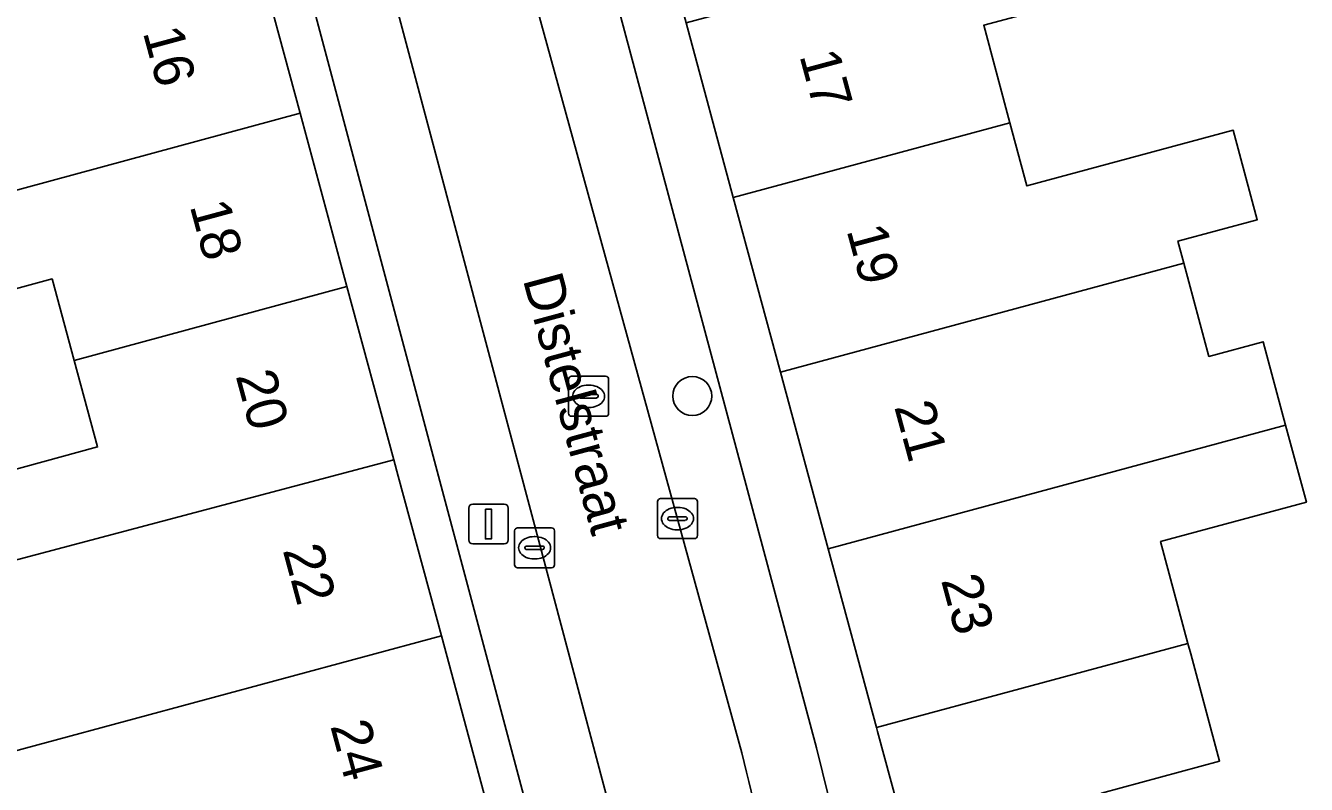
# Model space of a CAD drawing. Extents: x 162542 to 163147, y 380779 to 381521.
# Drawn here: x 163027.86 to 163059.94, y 381047.33 to 381066.33 of the extents above; entities that cross this region are included whole.
import ezdxf

# ---------------------------------------------------------------- set-up
doc = ezdxf.new("R2010")
doc.units = 0
for name, color, linetype in [('IMGEO_Boom', 7, 'Continuous'), ('IMGEO_Erf', 7, 'Continuous'), ('IMGEO_Kolk', 7, 'Continuous'), ('IMGEO_Lichtmast', 7, 'Continuous'), ('IMGEO_Openbare_ruimte_label', 7, 'Continuous'), ('IMGEO_Pand', 7, 'Continuous'), ('IMGEO_Pand_nummerreeks', 7, 'Continuous'), ('IMGEO_Parkeervlak_open', 7, 'Continuous'), ('IMGEO_Rijbaan_lokaal_open', 7, 'Continuous'), ('IMGEO_Rioolput', 7, 'Continuous'), ('IMGEO_Voetpad_open', 7, 'Continuous')]:
    doc.layers.add(name, color=color, linetype=linetype)

msp = doc.modelspace()

# ---------------------------------------------------------------- linework, layer by layer
at = {"layer": 'IMGEO_Boom'}
msp.add_circle((163044.563, 381057.052), 0.489, dxfattribs=at)
at = {"layer": 'IMGEO_Erf'}
for points in [[(163051.861, 381066.335), (163052.52, 381063.891), (163052.945, 381062.312), (163058.111, 381063.707), (163058.715, 381061.466), (163056.727, 381060.93), (163056.875, 381060.38), (163057.504, 381058.045), (163058.861, 381058.41), (163059.424, 381056.322), (163059.944, 381054.393), (163056.293, 381053.407), (163056.978, 381050.855), (163057.047, 381050.598), (163057.769, 381047.906), (163054.809, 381047.109)], [(163025.974, 381054.774), (163029.668, 381055.778), (163029.081, 381057.939), (163028.526, 381059.984), (163024.825, 381058.979)]]:
    msp.add_lwpolyline(points, dxfattribs=at)
at = {"layer": 'IMGEO_Kolk'}
for p, q in [((163043.766, 381054.483), (163044.618, 381054.483)), ((163043.691, 381053.557), (163043.691, 381054.409)), ((163044.179, 381054.263), (163044.204, 381054.263)), ((163044.692, 381054.409), (163044.692, 381053.557)), ((163043.95, 381053.977), (163043.95, 381053.989)), ((163044.388, 381053.94), (163043.99, 381053.94)), ((163043.993, 381054.026), (163044.391, 381054.026)), ((163044.434, 381053.989), (163044.434, 381053.977)), ((163040.111, 381052.827), (163040.111, 381053.679)), ((163040.186, 381053.753), (163041.038, 381053.753)), ((163040.599, 381053.533), (163040.624, 381053.533)), ((163041.112, 381053.679), (163041.112, 381052.827)), ((163044.618, 381053.483), (163043.766, 381053.483)), ((163044.202, 381053.703), (163044.177, 381053.703)), ((163040.37, 381053.247), (163040.37, 381053.259)), ((163040.808, 381053.21), (163040.41, 381053.21)), ((163040.413, 381053.296), (163040.811, 381053.296)), ((163040.854, 381053.259), (163040.854, 381053.247)), ((163040.622, 381052.973), (163040.597, 381052.973)), ((163041.038, 381052.753), (163040.186, 381052.753))]:
    msp.add_line(p, q, dxfattribs=at)
for points in [[(163043.766, 381054.483), (163044.618, 381054.483)], [(163043.691, 381053.557), (163043.691, 381054.409)], [(163044.692, 381054.409), (163044.692, 381053.557)], [(163040.111, 381052.827), (163040.111, 381053.679)], [(163040.186, 381053.753), (163041.038, 381053.753)], [(163041.112, 381053.679), (163041.112, 381052.827)], [(163044.618, 381053.483), (163043.766, 381053.483)], [(163041.038, 381052.753), (163040.186, 381052.753)]]:
    msp.add_lwpolyline(points, dxfattribs=at)
for centre, radius, start, end in [((163043.768, 381054.407), 0.0765, 91.552, 178.448), ((163043.768, 381054.407), 0.0765, 91.552, 178.448), ((163044.616, 381054.407), 0.0765, 1.552, 88.448), ((163044.616, 381054.407), 0.0765, 1.552, 88.448), ((163043.99, 381053.986), 0.0403, 85.8775, 175.7526), ((163043.987, 381053.976), 0.0366, 178.938, 274.7102), ((163044.391, 381053.983), 0.043, 264.8664, 352.4533), ((163044.395, 381053.988), 0.0386, 1.7309, 96.639), ((163040.188, 381053.677), 0.0765, 91.552, 178.448), ((163040.188, 381053.677), 0.0765, 91.552, 178.448), ((163041.036, 381053.677), 0.0765, 1.552, 88.448), ((163041.036, 381053.677), 0.0765, 1.552, 88.448), ((163043.768, 381053.559), 0.0765, 181.552, 268.448), ((163043.768, 381053.559), 0.0765, 181.552, 268.448), ((163044.616, 381053.559), 0.0765, 271.552, 358.448), ((163044.616, 381053.559), 0.0765, 271.552, 358.448), ((163040.41, 381053.256), 0.0403, 85.8775, 175.7526), ((163040.407, 381053.246), 0.0366, 178.938, 274.7102), ((163040.811, 381053.253), 0.043, 264.8664, 352.4533), ((163040.815, 381053.258), 0.0386, 1.7309, 96.639), ((163040.188, 381052.829), 0.0765, 181.552, 268.448), ((163040.188, 381052.829), 0.0765, 181.552, 268.448), ((163041.036, 381052.829), 0.0765, 271.552, 358.448), ((163041.036, 381052.829), 0.0765, 271.552, 358.448)]:
    msp.add_arc(centre, radius, start, end, dxfattribs=at)
for centre, major_axis, ratio, start_param, end_param in [((163044.178, 381053.983), (-0.387, 0.002), 0.722429, 4.712389, 7.853982), ((163044.203, 381053.983), (-0.39, 0.002), 0.717154, 1.570796, 4.712389), ((163040.598, 381053.253), (-0.387, 0.002), 0.722429, 4.712389, 7.853982), ((163040.623, 381053.253), (-0.39, 0.002), 0.717154, 1.570796, 4.712389)]:
    msp.add_ellipse(centre, major_axis=major_axis, ratio=ratio, start_param=start_param, end_param=end_param, dxfattribs=at)
at = {"layer": 'IMGEO_Lichtmast'}
for p, q in [((163038.962, 381053.448), (163038.962, 381054.248)), ((163038.962, 381054.248), (163038.962, 381053.448)), ((163039.062, 381054.348), (163039.852, 381054.348)), ((163039.852, 381054.348), (163039.062, 381054.348)), ((163039.952, 381054.248), (163039.952, 381053.448)), ((163039.952, 381053.448), (163039.952, 381054.248)), ((163039.852, 381053.348), (163039.062, 381053.348)), ((163039.062, 381053.348), (163039.852, 381053.348))]:
    msp.add_line(p, q, dxfattribs=at)
msp.add_lwpolyline([(163039.382, 381054.223), (163039.532, 381054.223), (163039.532, 381053.473), (163039.382, 381053.473), (163039.382, 381054.223)], dxfattribs=at)
for centre, start, end in [((163039.062, 381054.248), 90, 180), ((163039.062, 381054.248), 90, 180), ((163039.852, 381054.248), 0, 90), ((163039.852, 381054.248), 360, 90), ((163039.062, 381053.448), 180, 270), ((163039.062, 381053.448), 180, 270), ((163039.852, 381053.448), 270, 0), ((163039.852, 381053.448), 270, 0)]:
    msp.add_arc(centre, 0.1, start, end, dxfattribs=at)
at = {"layer": 'IMGEO_Pand'}
for points in [[(163045.59, 381062.025), (163052.336, 381063.842), (163052.52, 381063.891), (163051.861, 381066.335), (163055.471, 381067.307), (163057.164, 381067.763), (163056.648, 381069.694), (163044.409, 381066.397)], [(163033.566, 381068.479), (163026.66, 381066.604), (163027.25, 381064.431), (163023.612, 381063.443), (163022.039, 381063.016), (163021.629, 381062.905), (163022.215, 381060.736), (163034.74, 381064.136)], [(163034.74, 381064.136), (163022.215, 381060.736), (163022.835, 381058.439), (163023.245, 381058.55), (163024.825, 381058.979), (163028.526, 381059.984), (163029.081, 381057.939), (163035.913, 381059.794)], [(163058.111, 381063.707), (163052.945, 381062.312), (163052.52, 381063.891), (163052.336, 381063.842), (163045.59, 381062.025), (163046.771, 381057.652), (163054.586, 381059.763), (163056.875, 381060.38), (163056.727, 381060.93), (163058.715, 381061.466)], [(163047.966, 381053.229), (163059.424, 381056.322), (163058.861, 381058.41), (163057.504, 381058.045), (163056.875, 381060.38), (163054.586, 381059.763), (163046.771, 381057.652)], [(163035.913, 381059.794), (163029.081, 381057.939), (163029.668, 381055.778), (163025.974, 381054.774), (163025.407, 381054.62), (163024.381, 381054.341), (163023.939, 381054.221), (163024.508, 381052.115), (163024.95, 381052.235), (163025.208, 381052.305), (163037.087, 381055.452)], [(163047.966, 381053.229), (163049.176, 381048.749), (163056.978, 381050.855), (163056.293, 381053.407), (163059.944, 381054.393), (163059.424, 381056.322)], [(163037.087, 381055.452), (163025.208, 381052.305), (163025.891, 381049.742), (163026.397, 381047.842), (163038.277, 381051.052), (163037.197, 381055.046)], [(163031.089, 381044.437), (163039.466, 381046.653), (163038.277, 381051.052), (163026.397, 381047.842), (163027.107, 381045.18), (163030.631, 381046.102)]]:
    msp.add_lwpolyline(points, close=True, dxfattribs=at)
msp.add_lwpolyline([(163051.514, 381041.335), (163056.205, 381043.521), (163055.123, 381045.939), (163054.809, 381047.109), (163057.769, 381047.906), (163057.047, 381050.598), (163056.978, 381050.855), (163049.176, 381048.749), (163049.201, 381048.656), (163050.016, 381045.64)], dxfattribs=at)
at = {"layer": 'IMGEO_Parkeervlak_open'}
for points in [[(163022.488, 381114.212), (163025.098, 381104.154), (163040.537, 381046.316), (163041.163, 381044.025)], [(163027.891, 381114.14), (163030.851, 381103.35), (163037.584, 381078.128), (163038.422, 381074.953), (163045.806, 381048.117)], [(163048.434, 381045.165), (163047.676, 381048.244), (163032.781, 381103.85)], [(163043.221, 381043.992), (163040.68, 381053.581), (163036.79, 381068.183), (163035.214, 381074.085), (163034.368, 381077.25), (163028.907, 381097.696)]]:
    msp.add_lwpolyline(points, dxfattribs=at)
msp.add_arc((163123.809, 381066.387), 80.114, 193.18202, 198.82845, dxfattribs=at)
at = {"layer": 'IMGEO_Rijbaan_lokaal_open'}
for points in [[(163038.422, 381074.953), (163035.214, 381074.085), (163036.79, 381068.183), (163040.68, 381053.581), (163043.221, 381043.992)], [(163045.806, 381048.117), (163038.422, 381074.953)]]:
    msp.add_lwpolyline(points, dxfattribs=at)
msp.add_arc((163123.809, 381066.387), 80.114, 193.18202, 198.82845, dxfattribs=at)
at = {"layer": 'IMGEO_Rioolput'}
for p, q in [((163041.465, 381056.62), (163041.465, 381057.472)), ((163041.54, 381057.546), (163042.392, 381057.546)), ((163041.953, 381057.326), (163041.978, 381057.326)), ((163042.466, 381057.472), (163042.466, 381056.62)), ((163041.724, 381057.04), (163041.724, 381057.052)), ((163042.162, 381057.003), (163041.764, 381057.003)), ((163041.767, 381057.089), (163042.165, 381057.089)), ((163042.208, 381057.052), (163042.208, 381057.04)), ((163041.976, 381056.766), (163041.951, 381056.766)), ((163042.392, 381056.546), (163041.54, 381056.546))]:
    msp.add_line(p, q, dxfattribs=at)
for points in [[(163041.465, 381056.62), (163041.465, 381057.472)], [(163041.54, 381057.546), (163042.392, 381057.546)], [(163042.466, 381057.472), (163042.466, 381056.62)], [(163042.392, 381056.546), (163041.54, 381056.546)]]:
    msp.add_lwpolyline(points, dxfattribs=at)
for centre, radius, start, end in [((163041.542, 381057.47), 0.0765, 91.552, 178.448), ((163041.542, 381057.47), 0.0765, 91.552, 178.448), ((163042.39, 381057.47), 0.0765, 1.552, 88.448), ((163042.39, 381057.47), 0.0765, 1.552, 88.448), ((163041.764, 381057.049), 0.0403, 85.8775, 175.7526), ((163041.761, 381057.039), 0.0366, 178.938, 274.7102), ((163042.165, 381057.046), 0.043, 264.8664, 352.4533), ((163042.169, 381057.051), 0.0386, 1.7309, 96.639), ((163041.542, 381056.622), 0.0765, 181.552, 268.448), ((163041.542, 381056.622), 0.0765, 181.552, 268.448), ((163042.39, 381056.622), 0.0765, 271.552, 358.448), ((163042.39, 381056.622), 0.0765, 271.552, 358.448)]:
    msp.add_arc(centre, radius, start, end, dxfattribs=at)
for centre, major_axis, ratio, start_param, end_param in [((163041.952, 381057.046), (-0.387, 0.002), 0.722429, 4.712389, 7.853982), ((163041.977, 381057.046), (-0.39, 0.002), 0.717154, 1.570796, 4.712389)]:
    msp.add_ellipse(centre, major_axis=major_axis, ratio=ratio, start_param=start_param, end_param=end_param, dxfattribs=at)
at = {"layer": 'IMGEO_Voetpad_open'}
for points in [[(163023.3, 381118.378), (163020.229, 381117.56), (163022.97, 381107.057), (163023.444, 381105.243), (163024.451, 381102.38), (163025.128, 381099.786), (163025.317, 381098.99), (163026.522, 381094.532), (163027.696, 381090.19), (163028.87, 381085.848), (163030.044, 381081.506), (163031.218, 381077.163), (163032.392, 381072.821), (163033.566, 381068.479), (163034.74, 381064.136), (163035.913, 381059.794), (163037.087, 381055.452), (163037.197, 381055.046), (163038.277, 381051.052), (163039.466, 381046.653), (163039.624, 381046.069)], [(163041.163, 381044.025), (163040.537, 381046.316), (163025.098, 381104.154), (163022.488, 381114.212)], [(163029.956, 381113.947), (163032.781, 381103.85), (163047.676, 381048.244), (163048.434, 381045.165)], [(163050.016, 381045.64), (163049.201, 381048.656), (163049.176, 381048.749), (163047.966, 381053.229), (163046.771, 381057.652), (163045.59, 381062.025), (163044.409, 381066.397), (163043.228, 381070.771), (163042.047, 381075.143), (163040.865, 381079.516), (163039.685, 381083.888), (163038.503, 381088.261), (163037.321, 381092.634), (163036.14, 381097.007)]]:
    msp.add_lwpolyline(points, dxfattribs=at)

# ---------------------------------------------------------------- texts
at = {"layer": 'IMGEO_Openbare_ruimte_label'}
msp.add_text('Distelstraat', height=1, rotation=285.1345, dxfattribs=at).set_placement((163040.313, 381059.973))
at = {"layer": 'IMGEO_Pand_nummerreeks'}
for s, rotation, p in [('16', 285.1259, (163030.795, 381066.162)), ('17', 285.1164, (163047.241, 381065.578)), ('18', 285.1259, (163031.97, 381061.816)), ('19', 285.1144, (163048.422, 381061.206)), ('20', 285.1259, (163033.12, 381057.562)), ('21', 285.1171, (163049.616, 381056.787)), ('22', 285.1281, (163034.3, 381053.197)), ('23', 285.1162, (163050.789, 381052.444)), ('24', 285.1281, (163035.49, 381048.795))]:
    msp.add_text(s, height=1, rotation=rotation, dxfattribs=at).set_placement(p)

doc.saveas('drawing.dxf')
